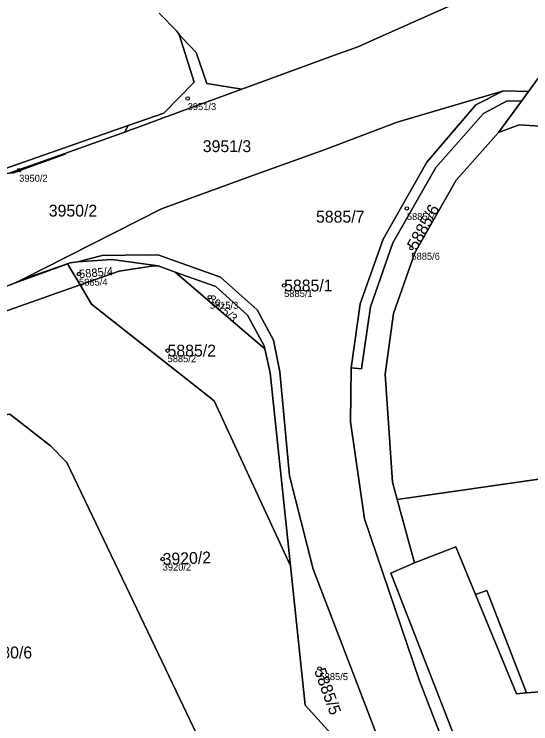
# Model space of a CAD drawing. Extents: x -690132 to -685994, y -975441 to -972444.
# Drawn here: x -688577.2 to -688503, y -975018.5 to -974916.6 of the extents above; entities that cross this region are included whole.
import ezdxf

# ---------------------------------------------------------------- set-up
doc = ezdxf.new("R2010")
doc.units = 0
for name, color, linetype in [('Definiční body', 7, 'Continuous'), ('Hranice parcel', 7, 'Continuous'), ('Parcelní čísla', 7, 'Continuous'), ('Polygon budovy', 7, 'Continuous'), ('Polygon parcely', 7, 'Continuous'), ('Vnitřní kresba', 7, 'Continuous')]:
    doc.layers.add(name, color=color, linetype=linetype)

msp = doc.modelspace()

# ---------------------------------------------------------------- linework, layer by layer
at = {"layer": 'Definiční body'}
for centre in [(-688552.29, -974928.71), (-688576.51, -974939), (-688520.79, -974944.49), (-688520.14, -974950.2), (-688567.91, -974953.91), (-688538.43, -974955.56), (-688549.11, -974957.24), (-688555.18, -974964.91), (-688555.89, -974994.84), (-688533.35, -975010.57)]:
    msp.add_circle(centre, 0.25, dxfattribs=at)
at = {"layer": 'Hranice parcel'}
for p, q in [((-688506.9, -974927.61), (-688503.29, -974927.7)), ((-688503.29, -974927.7), (-688504.33, -974929.11)), ((-688504.33, -974929.11), (-688507.62, -974933.61)), ((-688569.95, -974936.59), (-688577.93, -974939.43)), ((-688554.09, -974953.62), (-688556.54, -974952.75)), ((-688577.16, -974955.24), (-688576.1, -974954.7)), ((-688457.29, -974977), (-688522.19, -974986.3)), ((-688522.19, -974986.3), (-688519.69, -974995.39))]:
    msp.add_line(p, q, dxfattribs=at)
for points in [[(-688514.29, -974915.23), (-688525.58, -974920.3), (-688527.69, -974921.22), (-688531.17, -974922.49), (-688534.47, -974923.69), (-688544.51, -974927.35)], [(-688553.51, -974919.51), (-688553.83, -974919.02), (-688556.41, -974916.44)], [(-688560.84, -974932.56), (-688555.71, -974930.82), (-688551.35, -974926.38), (-688553.51, -974919.51)], [(-688553.51, -974919.51), (-688553.02, -974920.05), (-688551.09, -974922.12), (-688549.55, -974926.53), (-688544.51, -974927.35)], [(-688503.29, -974927.7), (-688498.36, -974920.97), (-688497.21, -974919.41)], [(-688576.1, -974954.7), (-688556.06, -974944.56), (-688543.09, -974939.82), (-688532.53, -974936.02), (-688522.2, -974932.12), (-688506.9, -974927.61)], [(-688544.51, -974927.35), (-688550.04, -974929.37), (-688551.87, -974930.04), (-688555.26, -974931.29), (-688555.42, -974931.35), (-688557.06, -974931.95), (-688557.19, -974932), (-688560.01, -974933.04), (-688560.24, -974933.12), (-688560.5, -974933.21), (-688561.34, -974933.52)], [(-688528.82, -974967.37), (-688527.49, -974958.17), (-688524.22, -974948.91), (-688517.92, -974937.84), (-688510.87, -974929.62), (-688506.9, -974927.61)], [(-688504.33, -974929.11), (-688506.39, -974929.06), (-688509.79, -974930.86), (-688516.65, -974938.59), (-688522.8, -974949.44), (-688526.01, -974958.6), (-688527.29, -974967.52), (-688528.82, -974967.37)], [(-688585.35, -974933.67), (-688578.6, -974938.79), (-688560.84, -974932.56)], [(-688560.84, -974932.56), (-688561.14, -974933.13), (-688561.34, -974933.52)], [(-688501.65, -974932.67), (-688504.65, -974932.49), (-688507.62, -974933.61)], [(-688561.34, -974933.52), (-688561.77, -974933.68), (-688569.95, -974936.59)], [(-688507.62, -974933.61), (-688513.71, -974940.43), (-688519.63, -974950.88), (-688522.71, -974959.56), (-688523.9, -974968.3), (-688522.88, -974983.8), (-688522.19, -974986.3)], [(-688577.93, -974939.43), (-688577.34, -974939.38), (-688573.63, -974938.05), (-688569.92, -974936.68), (-688569.95, -974936.59)], [(-688568.11, -974952.15), (-688564.58, -974951.23), (-688557.96, -974951.14), (-688556.45, -974951.21), (-688547.59, -974954.37), (-688542.32, -974959.05), (-688539.96, -974963.42), (-688539.05, -974967.97), (-688537.67, -974982.9), (-688534.26, -974996.29), (-688516.99, -975041.18)], [(-688567.75, -974955.46), (-688569.4, -974952.67), (-688569.53, -974952.46), (-688577.16, -974955.24)], [(-688576.1, -974954.7), (-688569.19, -974952.28), (-688568.11, -974952.15)], [(-688556.54, -974952.75), (-688563.21, -974951.82), (-688568.11, -974952.15)], [(-688556.54, -974952.75), (-688557.22, -974952.72), (-688562.14, -974953.49), (-688567.75, -974955.46)], [(-688554.09, -974953.62), (-688543.81, -974962.44), (-688541.21, -974964.67)], [(-688541.21, -974964.67), (-688541.33, -974964.11), (-688543.68, -974959.83), (-688548.23, -974955.72), (-688554.09, -974953.62)], [(-688577.16, -974955.24), (-688587.51, -974959.18), (-688596.25, -974962.39)], [(-688567.75, -974955.46), (-688585.94, -974961.87), (-688594.18, -974965.74)], [(-688537.54, -974995.84), (-688548.51, -974972.12), (-688566.11, -974958.23), (-688567.75, -974955.46)], [(-688537.54, -974995.84), (-688540.46, -974968.08), (-688541.21, -974964.67)], [(-688508.95, -975038.18), (-688518.99, -975012.34), (-688526.89, -974989.05), (-688528.9, -974975.16), (-688528.82, -974967.37)], [(-688588.12, -974975.52), (-688577.85, -974974.04), (-688572.02, -974978.58), (-688569.66, -974980.99), (-688556.96, -975007.48), (-688539.44, -975044.21)], [(-688456.34, -975002.24), (-688457.02, -975002.22), (-688461.42, -975002.76), (-688463.57, -975003.02), (-688466.33, -975003.36), (-688467.48, -974993.5), (-688483.75, -974995.63), (-688481.86, -975012.35), (-688503.62, -975014.08), (-688509.32, -974999.34), (-688510.93, -974999.92), (-688513.75, -974993.11), (-688519.69, -974995.39)], [(-688519.69, -974995.39), (-688523.1, -974996.87), (-688508.78, -975033.65), (-688506.31, -975037.09)], [(-688523.75, -975042.68), (-688524.92, -975027.42), (-688535.43, -975015.82), (-688537.54, -974995.84)]]:
    msp.add_lwpolyline(points, dxfattribs=at)
at = {"layer": 'Polygon budovy'}
msp.add_lwpolyline([(-688610.79, -974901.88), (-688584.85, -974927.9), (-688581.61, -974929.91), (-688584.91, -974933.23), (-688585.35, -974933.67), (-688578.6, -974938.79), (-688560.84, -974932.56), (-688555.71, -974930.82), (-688551.35, -974926.38), (-688553.51, -974919.51), (-688553.83, -974919.02), (-688556.41, -974916.44)], dxfattribs=at)
msp.add_lwpolyline([(-688473.49, -975032.78), (-688474.64, -975017.85), (-688475.1, -975011.82), (-688481.86, -975012.35), (-688503.62, -975014.08), (-688505.03, -975014.19), (-688510.93, -974999.92), (-688513.75, -974993.11), (-688519.69, -974995.39), (-688523.1, -974996.87), (-688508.78, -975033.65), (-688506.31, -975037.09), (-688473.36, -975034.55)], close=True, dxfattribs=at)
at = {"layer": 'Polygon parcely'}
for points in [[(-688610.79, -974901.88), (-688584.85, -974927.9), (-688581.61, -974929.91), (-688584.91, -974933.23), (-688585.35, -974933.67), (-688578.6, -974938.79), (-688560.84, -974932.56), (-688555.71, -974930.82), (-688551.35, -974926.38), (-688553.51, -974919.51), (-688553.83, -974919.02), (-688556.41, -974916.44)], [(-688514.29, -974915.23), (-688525.58, -974920.3), (-688527.69, -974921.22), (-688531.17, -974922.49), (-688534.47, -974923.69), (-688544.51, -974927.35), (-688550.04, -974929.37), (-688551.87, -974930.04), (-688555.26, -974931.29), (-688555.42, -974931.35), (-688557.06, -974931.95), (-688557.19, -974932), (-688560.01, -974933.04), (-688560.24, -974933.12), (-688560.5, -974933.21), (-688561.34, -974933.52), (-688561.77, -974933.68), (-688569.95, -974936.59), (-688569.92, -974936.68), (-688573.63, -974938.05), (-688577.34, -974939.38)], [(-688556.41, -974916.44), (-688553.83, -974919.02), (-688553.51, -974919.51), (-688553.02, -974920.05), (-688551.09, -974922.12), (-688549.55, -974926.53), (-688544.51, -974927.35), (-688534.47, -974923.69), (-688531.17, -974922.49), (-688527.69, -974921.22), (-688525.58, -974920.3), (-688514.29, -974915.23)], [(-688599.06, -974947.09), (-688599.72, -974947.98), (-688604.21, -974949.63), (-688605.09, -974949.95), (-688603.94, -974951.77), (-688597.04, -974962.68), (-688596.25, -974962.39), (-688587.51, -974959.18), (-688577.16, -974955.24), (-688576.1, -974954.7), (-688556.06, -974944.56), (-688543.09, -974939.82), (-688532.53, -974936.02), (-688522.2, -974932.12), (-688506.9, -974927.61), (-688503.29, -974927.7), (-688498.36, -974920.97)], [(-688508.95, -975038.18), (-688518.99, -975012.34), (-688526.89, -974989.05), (-688528.9, -974975.16), (-688528.82, -974967.37), (-688527.49, -974958.17), (-688524.22, -974948.91), (-688517.92, -974937.84), (-688510.87, -974929.62), (-688506.9, -974927.61), (-688522.2, -974932.12), (-688532.53, -974936.02), (-688543.09, -974939.82), (-688556.06, -974944.56), (-688576.1, -974954.7), (-688569.19, -974952.28), (-688568.11, -974952.15), (-688564.58, -974951.23), (-688557.96, -974951.14), (-688556.45, -974951.21), (-688547.59, -974954.37), (-688542.32, -974959.05), (-688539.96, -974963.42), (-688539.05, -974967.97), (-688537.67, -974982.9), (-688534.26, -974996.29), (-688516.99, -975041.18)], [(-688585.94, -974961.87), (-688567.75, -974955.46), (-688569.4, -974952.67), (-688569.53, -974952.46), (-688577.16, -974955.24), (-688587.51, -974959.18)], [(-688524.92, -975027.42), (-688535.43, -975015.82), (-688537.54, -974995.84), (-688548.51, -974972.12), (-688566.11, -974958.23), (-688567.75, -974955.46), (-688585.94, -974961.87)], [(-688597.14, -975032.31), (-688609.88, -975017.6), (-688618.84, -974994.86), (-688615.71, -974987.18), (-688615.34, -974986.28), (-688603.14, -974981.46), (-688602.39, -974981.17), (-688600.75, -974980.52), (-688588.76, -974975.77), (-688588.12, -974975.52), (-688577.85, -974974.04), (-688572.02, -974978.58), (-688569.66, -974980.99), (-688556.96, -975007.48), (-688539.44, -975044.21)]]:
    msp.add_lwpolyline(points, dxfattribs=at)
for points in [[(-688544.51, -974927.35), (-688549.55, -974926.53), (-688551.09, -974922.12), (-688553.02, -974920.05), (-688553.51, -974919.51), (-688551.35, -974926.38), (-688555.71, -974930.82), (-688560.84, -974932.56), (-688561.14, -974933.13), (-688561.34, -974933.52), (-688560.5, -974933.21), (-688560.24, -974933.12), (-688560.01, -974933.04), (-688557.19, -974932), (-688557.06, -974931.95), (-688555.42, -974931.35), (-688555.26, -974931.29), (-688551.87, -974930.04), (-688550.04, -974929.37)], [(-688504.33, -974929.11), (-688507.62, -974933.61), (-688504.65, -974932.49), (-688501.65, -974932.67), (-688498.79, -974934.06), (-688456, -974976.81), (-688454.29, -974979.2), (-688452.89, -974977.12), (-688448.76, -974970.99), (-688447.62, -974969.3), (-688451.14, -974965.75), (-688493.29, -974923.25), (-688497.21, -974919.41), (-688498.36, -974920.97), (-688503.29, -974927.7)], [(-688503.29, -974927.7), (-688506.9, -974927.61), (-688510.87, -974929.62), (-688517.92, -974937.84), (-688524.22, -974948.91), (-688527.49, -974958.17), (-688528.82, -974967.37), (-688527.29, -974967.52), (-688526.01, -974958.6), (-688522.8, -974949.44), (-688516.65, -974938.59), (-688509.79, -974930.86), (-688506.39, -974929.06), (-688504.33, -974929.11)], [(-688528.82, -974967.37), (-688528.9, -974975.16), (-688526.89, -974989.05), (-688518.99, -975012.34), (-688508.95, -975038.18), (-688506.56, -975037.11), (-688506.31, -975037.09), (-688508.78, -975033.65), (-688523.1, -974996.87), (-688519.69, -974995.39), (-688522.19, -974986.3), (-688522.88, -974983.8), (-688523.9, -974968.3), (-688522.71, -974959.56), (-688519.63, -974950.88), (-688513.71, -974940.43), (-688507.62, -974933.61), (-688504.33, -974929.11), (-688506.39, -974929.06), (-688509.79, -974930.86), (-688516.65, -974938.59), (-688522.8, -974949.44), (-688526.01, -974958.6), (-688527.29, -974967.52)], [(-688560.84, -974932.56), (-688578.6, -974938.79), (-688585.35, -974933.67), (-688585.5, -974933.84), (-688585.86, -974934.25), (-688585.57, -974934.57), (-688584.53, -974935.65), (-688583.41, -974936.68), (-688581.06, -974938.54), (-688580.13, -974939.1), (-688579.3, -974939.41), (-688577.93, -974939.43), (-688569.95, -974936.59), (-688561.77, -974933.68), (-688561.34, -974933.52), (-688561.14, -974933.13)], [(-688522.88, -974983.8), (-688522.19, -974986.3), (-688457.29, -974977), (-688501.65, -974932.67), (-688504.65, -974932.49), (-688507.62, -974933.61), (-688513.71, -974940.43), (-688519.63, -974950.88), (-688522.71, -974959.56), (-688523.9, -974968.3)], [(-688573.63, -974938.05), (-688569.92, -974936.68), (-688569.95, -974936.59), (-688577.93, -974939.43), (-688577.34, -974939.38)], [(-688568.11, -974952.15), (-688563.21, -974951.82), (-688556.54, -974952.75), (-688554.09, -974953.62), (-688548.23, -974955.72), (-688543.68, -974959.83), (-688541.33, -974964.11), (-688541.21, -974964.67), (-688540.46, -974968.08), (-688537.54, -974995.84), (-688535.43, -975015.82), (-688524.92, -975027.42), (-688523.75, -975042.68), (-688516.99, -975041.18), (-688534.26, -974996.29), (-688537.67, -974982.9), (-688539.05, -974967.97), (-688539.96, -974963.42), (-688542.32, -974959.05), (-688547.59, -974954.37), (-688556.45, -974951.21), (-688557.96, -974951.14), (-688564.58, -974951.23)], [(-688568.11, -974952.15), (-688569.19, -974952.28), (-688576.1, -974954.7), (-688577.16, -974955.24), (-688569.53, -974952.46), (-688569.4, -974952.67), (-688567.75, -974955.46), (-688562.14, -974953.49), (-688557.22, -974952.72), (-688556.54, -974952.75), (-688563.21, -974951.82)], [(-688557.22, -974952.72), (-688562.14, -974953.49), (-688567.75, -974955.46), (-688566.11, -974958.23), (-688548.51, -974972.12), (-688537.54, -974995.84), (-688540.46, -974968.08), (-688541.21, -974964.67), (-688543.81, -974962.44), (-688554.09, -974953.62), (-688556.54, -974952.75)], [(-688548.23, -974955.72), (-688554.09, -974953.62), (-688543.81, -974962.44), (-688541.21, -974964.67), (-688541.33, -974964.11), (-688543.68, -974959.83)], [(-688564.35, -975046.63), (-688551.13, -975045.34), (-688539.44, -975044.21), (-688556.96, -975007.48), (-688569.66, -974980.99), (-688572.02, -974978.58), (-688577.85, -974974.04), (-688588.12, -974975.52), (-688588.76, -974975.77), (-688600.75, -974980.52), (-688602.39, -974981.17), (-688603.14, -974981.46), (-688615.34, -974986.28), (-688615.71, -974987.18), (-688618.84, -974994.86), (-688609.88, -975017.6), (-688597.14, -975032.31), (-688594.41, -975037.31), (-688588.97, -975047.29), (-688588.12, -975048.84), (-688580.51, -975048.13), (-688567.12, -975046.89), (-688565.99, -975046.79)], [(-688457.29, -974977), (-688522.19, -974986.3), (-688519.69, -974995.39), (-688513.75, -974993.11), (-688510.93, -974999.92), (-688509.32, -974999.34), (-688503.62, -975014.08), (-688481.86, -975012.35), (-688483.75, -974995.63), (-688467.48, -974993.5), (-688466.33, -975003.36), (-688463.57, -975003.02), (-688461.42, -975002.76), (-688457.02, -975002.22), (-688456.34, -975002.24), (-688455.44, -974991.95), (-688455.39, -974991.34), (-688454.68, -974983.18), (-688455.17, -974979.12)], [(-688513.75, -974993.11), (-688519.69, -974995.39), (-688523.1, -974996.87), (-688508.78, -975033.65), (-688506.31, -975037.09), (-688473.36, -975034.55), (-688464.22, -975033.85), (-688464.24, -975033.42), (-688464.36, -975032.1), (-688460.92, -975024.57), (-688459.58, -975020.55), (-688457.8, -975015.25), (-688456.34, -975002.24), (-688457.02, -975002.22), (-688461.42, -975002.76), (-688463.57, -975003.02), (-688466.33, -975003.36), (-688467.48, -974993.5), (-688483.75, -974995.63), (-688481.86, -975012.35), (-688503.62, -975014.08), (-688509.32, -974999.34), (-688510.93, -974999.92)]]:
    msp.add_lwpolyline(points, close=True, dxfattribs=at)
at = {"layer": 'Vnitřní kresba'}
for p, q in [((-688510.93, -974999.92), (-688505.03, -975014.19)), ((-688505.03, -975014.19), (-688503.62, -975014.08))]:
    msp.add_line(p, q, dxfattribs=at)

# ---------------------------------------------------------------- texts
at = {"layer": 'Definiční body'}
for s, p in [('3951/3', (-688552.29, -974930.37)), ('3950/2', (-688576.51, -974940.66)), ('5885/7', (-688520.79, -974946.15)), ('5885/6', (-688520.14, -974951.86)), ('5885/4', (-688567.91, -974955.57)), ('5885/1', (-688538.43, -974957.22)), ('3915/3', (-688549.11, -974958.9)), ('5885/2', (-688555.18, -974966.57)), ('3920/2', (-688555.89, -974996.5)), ('5885/5', (-688533.35, -975012.23))]:
    msp.add_text(s, height=1, dxfattribs=at).set_placement(p)
at = {"layer": 'Parcelní čísla'}
for s, p in [('3951/3', (-688550.12, -974936.4)), ('3950/2', (-688572.25, -974945.66)), ('5885/7', (-688533.85, -974946.53)), ('5885/1', (-688538.43, -974956.41)), ('5885/2', (-688555.18, -974965.76)), ('6480/6', (-688581.6, -975009.11))]:
    msp.add_text(s, height=1.7, dxfattribs=at).set_placement(p)
for s, height, rotation, p in [('5885/6', 1.7, 61, (-688519.4, -974950.61)), ('5885/4', 1.2, 5, (-688567.86, -974954.51)), ('3915/3', 1.2, 319, (-688549.5, -974957.69)), ('3920/2', 1.7, 2, (-688555.86, -974995.69)), ('5885/5', 1.7, 290, (-688534.15, -975010.86))]:
    msp.add_text(s, height=height, rotation=rotation, dxfattribs=at).set_placement(p)

doc.saveas('drawing.dxf')
